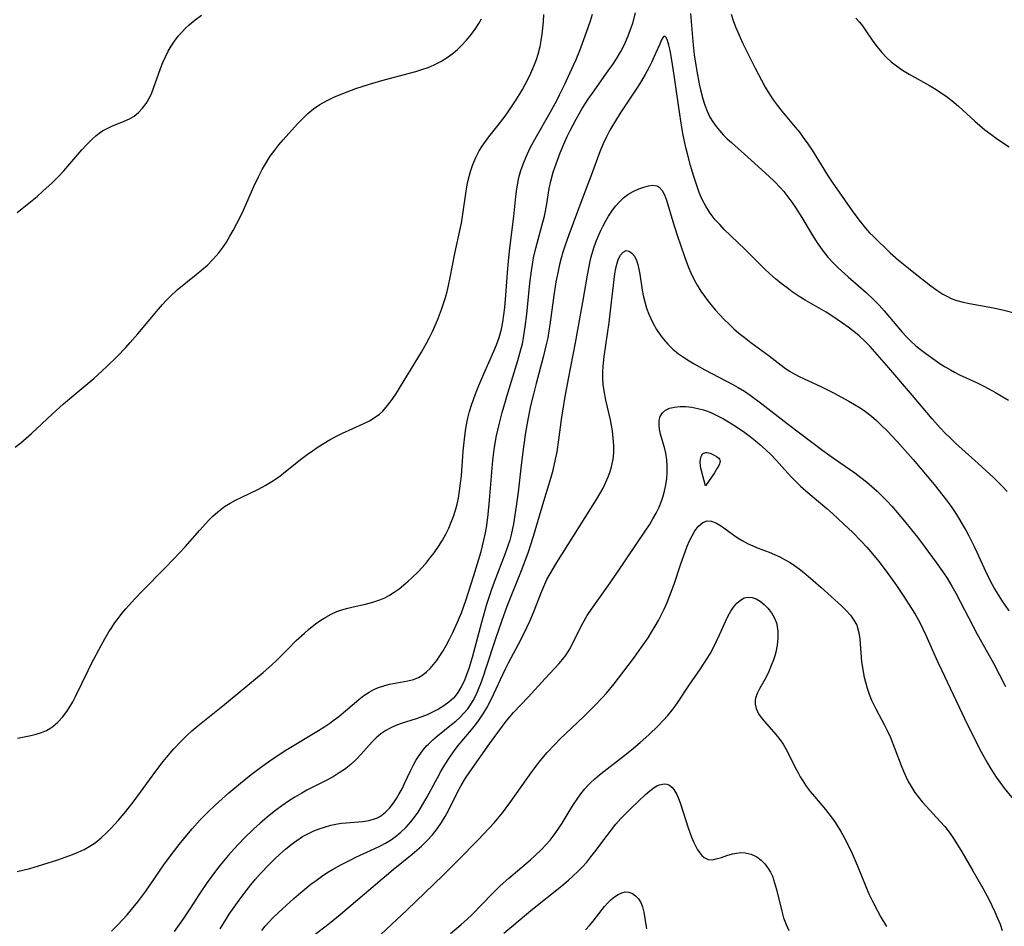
# Model space of a CAD drawing. Header units: inches. Extents: x 1073367 to 1082519, y 1569854 to 1574957.
# Tile 561 of 565: x 1081169 to 1081412, y 1573608 to 1573832. Entities that reach past the tile are written whole.
import ezdxf

# ---------------------------------------------------------------- set-up
doc = ezdxf.new("R2010")
doc.units = ezdxf.units.IN
doc.header["$MEASUREMENT"] = 0
doc.layers.add('CGG_CurvaNivelLidar_v1', color=7, linetype='Continuous', lineweight=30, true_color=0x008008)

msp = doc.modelspace()

# ---------------------------------------------------------------- linework, layer by layer
at = {"layer": 'CGG_CurvaNivelLidar_v1'}
for points in [[(1081167.9985, 1573726.6623, 78), (1081169.3831, 1573727.7201, 78), (1081170.7249, 1573728.842, 78), (1081172.0375, 1573730.0091, 78), (1081177.1753, 1573734.8, 78), (1081179.9614, 1573737.3019, 78), (1081182.489, 1573739.4697, 78), (1081187.425, 1573743.6071, 78), (1081189.522, 1573745.4685, 78), (1081190.7289, 1573746.5986, 78), (1081193.0859, 1573748.9192, 78), (1081195.3312, 1573751.2705, 78), (1081196.4264, 1573752.4712, 78), (1081198.3322, 1573754.6617, 78), (1081203.3764, 1573760.7486, 78), (1081204.3679, 1573761.8787, 78), (1081205.3883, 1573762.9788, 78), (1081206.2874, 1573763.8859, 78), (1081208.0436, 1573765.5031, 78), (1081210.1644, 1573767.2608, 78), (1081212.7353, 1573769.3022, 78), (1081214.1231, 1573770.4464, 78), (1081215.4678, 1573771.6289, 78), (1081216.7486, 1573772.8672, 78), (1081217.6704, 1573773.8665, 78), (1081218.3087, 1573774.6365, 78), (1081219.2787, 1573775.9446, 78), (1081220.1824, 1573777.3094, 78), (1081221.0357, 1573778.7174, 78), (1081221.8508, 1573780.1578, 78), (1081222.7705, 1573781.8799, 78), (1081223.651, 1573783.6305, 78), (1081224.3997, 1573785.2077, 78), (1081226.9669, 1573790.9862, 78), (1081228.0812, 1573793.3966, 78), (1081229.0227, 1573795.2492, 78), (1081229.966, 1573796.8941, 78), (1081230.9884, 1573798.4836, 78), (1081232.0897, 1573800.0116, 78), (1081233.1106, 1573801.2863, 78), (1081234.1727, 1573802.5225, 78), (1081237.7656, 1573806.5187, 78), (1081238.9352, 1573807.7653, 78), (1081240.2639, 1573809.0251, 78), (1081241.6852, 1573810.1816, 78), (1081243.2607, 1573811.2526, 78), (1081244.924, 1573812.2061, 78), (1081246.6579, 1573813.0545, 78), (1081248.8887, 1573813.9861, 78), (1081252.1635, 1573815.2057, 78), (1081255.5082, 1573816.3105, 78), (1081258.5693, 1573817.1936, 78), (1081265.3472, 1573818.9867, 78), (1081266.91, 1573819.4264, 78), (1081268.4513, 1573819.9022, 78), (1081269.99, 1573820.4435, 78), (1081271.4841, 1573821.0676, 78), (1081273.1247, 1573821.912, 78), (1081274.6882, 1573822.8866, 78), (1081276.1698, 1573823.9814, 78), (1081277.2262, 1573824.8822, 78), (1081278.2118, 1573825.8211, 78), (1081279.4732, 1573827.1836, 78), (1081280.6497, 1573828.6285, 78), (1081281.7449, 1573830.1421, 78), (1081282.4904, 1573831.2849, 78), (1081283.1873, 1573832.4593, 78)], [(1081168.4717, 1573784.6124, 78.5), (1081170.9911, 1573786.5623, 78.5), (1081173.4478, 1573788.5888, 78.5), (1081174.8887, 1573789.8408, 78.5), (1081177.1379, 1573791.9124, 78.5), (1081178.6324, 1573793.397, 78.5), (1081180.0351, 1573794.8985, 78.5), (1081184.5076, 1573800.0523, 78.5), (1081185.7374, 1573801.4125, 78.5), (1081186.9931, 1573802.6897, 78.5), (1081187.9601, 1573803.5646, 78.5), (1081188.7599, 1573804.1947, 78.5), (1081189.5948, 1573804.7553, 78.5), (1081190.72, 1573805.3664, 78.5), (1081191.8884, 1573805.8926, 78.5), (1081194.9565, 1573807.1446, 78.5), (1081196.2195, 1573807.7351, 78.5), (1081197.4047, 1573808.4367, 78.5), (1081198.4945, 1573809.3107, 78.5), (1081199.4699, 1573810.3387, 78.5), (1081200.3288, 1573811.4994, 78.5), (1081201.025, 1573812.6885, 78.5), (1081201.6374, 1573813.9572, 78.5), (1081202.2069, 1573815.3342, 78.5), (1081203.9322, 1573820.1533, 78.5), (1081204.4953, 1573821.6339, 78.5), (1081205.1159, 1573823.0895, 78.5), (1081205.7765, 1573824.4304, 78.5), (1081206.5158, 1573825.7258, 78.5), (1081207.3393, 1573826.9685, 78.5), (1081208.2441, 1573828.1528, 78.5), (1081209.2292, 1573829.2732, 78.5), (1081210.0913, 1573830.1358, 78.5), (1081210.9988, 1573830.9586, 78.5), (1081212.489, 1573832.1816, 78.5), (1081214.0449, 1573833.3458, 78.5)], [(1081168.533, 1573621.7545, 77), (1081171.6376, 1573622.5614, 77), (1081174.8283, 1573623.495, 77), (1081178.5808, 1573624.7114, 77), (1081182.1365, 1573625.9758, 77), (1081183.6127, 1573626.5743, 77), (1081185.0457, 1573627.2403, 77), (1081186.4549, 1573628.0185, 77), (1081187.791, 1573628.9064, 77), (1081189.2715, 1573630.1065, 77), (1081190.6707, 1573631.4273, 77), (1081191.6589, 1573632.4412, 77), (1081193.539, 1573634.5122, 77), (1081195.3205, 1573636.6196, 77), (1081197.3876, 1573639.2286, 77), (1081199.6589, 1573642.2723, 77), (1081202.7845, 1573646.617, 77), (1081204.5548, 1573648.9685, 77), (1081206.1752, 1573650.9553, 77), (1081207.1635, 1573652.0936, 77), (1081208.886, 1573653.9399, 77), (1081210.2487, 1573655.2692, 77), (1081211.6591, 1573656.5498, 77), (1081213.1072, 1573657.7898, 77), (1081219.2946, 1573662.7241, 77), (1081229.272, 1573670.947, 77), (1081231.3637, 1573672.8325, 77), (1081232.4364, 1573673.8638, 77), (1081235.3183, 1573676.7573, 77), (1081237.4311, 1573678.8263, 77), (1081239.4468, 1573680.7068, 77), (1081240.4075, 1573681.551, 77), (1081242.2035, 1573682.9857, 77), (1081243.4498, 1573683.8631, 77), (1081244.7358, 1573684.665, 77), (1081246.0641, 1573685.3789, 77), (1081247.4525, 1573685.9984, 77), (1081248.8806, 1573686.5143, 77), (1081250.1625, 1573686.8863, 77), (1081251.4605, 1573687.2026, 77), (1081254.4942, 1573687.855, 77), (1081256.3007, 1573688.307, 77), (1081258.0561, 1573688.8916, 77), (1081259.2839, 1573689.4334, 77), (1081260.4709, 1573690.0698, 77), (1081261.6176, 1573690.79, 77), (1081262.7896, 1573691.6341, 77), (1081263.9248, 1573692.5448, 77), (1081265.0313, 1573693.5064, 77), (1081265.9354, 1573694.3374, 77), (1081267.564, 1573695.927, 77), (1081268.2866, 1573696.6824, 77), (1081269.3869, 1573697.9254, 77), (1081270.4373, 1573699.2171, 77), (1081271.4433, 1573700.5473, 77), (1081272.5118, 1573702.0692, 77), (1081273.5091, 1573703.6364, 77), (1081274.3349, 1573705.1037, 77), (1081275.0785, 1573706.6136, 77), (1081275.6939, 1573708.0585, 77), (1081276.2386, 1573709.5331, 77), (1081276.7166, 1573711.0321, 77), (1081277.1279, 1573712.5523, 77), (1081277.4549, 1573714.0281, 77), (1081277.764, 1573715.8561, 77), (1081277.9974, 1573717.7022, 77), (1081278.1798, 1573719.5602, 77), (1081278.649, 1573725.6552, 77), (1081279.0096, 1573729.3842, 77), (1081279.2656, 1573731.2298, 77), (1081279.6043, 1573733.0556, 77), (1081279.7683, 1573733.7755, 77), (1081280.206, 1573735.4141, 77), (1081280.7128, 1573737.0358, 77), (1081281.272, 1573738.6439, 77), (1081281.8701, 1573740.241, 77), (1081282.4993, 1573741.8349, 77), (1081283.6998, 1573744.7128, 77), (1081286.2261, 1573750.338, 77), (1081286.8719, 1573751.8779, 77), (1081287.5327, 1573753.7351, 77), (1081288.0624, 1573755.7388, 77), (1081288.4067, 1573757.5025, 77), (1081288.6749, 1573759.2905, 77), (1081288.8877, 1573761.0963, 77), (1081289.1682, 1573764.1899, 77), (1081289.6625, 1573770.8031, 77), (1081289.911, 1573773.4552, 77), (1081290.2665, 1573776.486, 77), (1081291.1758, 1573783.584, 77), (1081291.6607, 1573788.5829, 77), (1081291.8762, 1573790.4201, 77), (1081292.1001, 1573791.8583, 77), (1081292.3943, 1573793.2791, 77), (1081292.8561, 1573794.9387, 77), (1081293.4252, 1573796.5711, 77), (1081294.0826, 1573798.1789, 77), (1081295.1953, 1573800.5392, 77), (1081296.7199, 1573803.3948, 77), (1081300.1153, 1573809.2644, 77), (1081301.7361, 1573812.2457, 77), (1081302.445, 1573813.6303, 77), (1081303.7519, 1573816.3365, 77), (1081305.9692, 1573821.1493, 77), (1081306.4983, 1573822.3698, 77), (1081307.4062, 1573824.6072, 77), (1081309.0997, 1573829.192, 77), (1081310.0299, 1573831.932, 77), (1081310.5549, 1573833.6244, 77)], [(1081168.6264, 1573654.6961, 77.5), (1081171.86, 1573655.4008, 77.5), (1081173.2117, 1573655.7517, 77.5), (1081174.5133, 1573656.1643, 77.5), (1081175.7493, 1573656.6679, 77.5), (1081176.5597, 1573657.088, 77.5), (1081177.3225, 1573657.5761, 77.5), (1081178.5902, 1573658.6585, 77.5), (1081179.722, 1573659.9332, 77.5), (1081180.7599, 1573661.3448, 77.5), (1081181.5129, 1573662.498, 77.5), (1081182.2244, 1573663.7013, 77.5), (1081182.9301, 1573665.0275, 77.5), (1081186.0122, 1573671.4668, 77.5), (1081186.8506, 1573673.1447, 77.5), (1081189.2504, 1573677.6327, 77.5), (1081190.1807, 1573679.3118, 77.5), (1081191.1536, 1573680.9637, 77.5), (1081191.847, 1573682.0552, 77.5), (1081192.5741, 1573683.1241, 77.5), (1081193.4612, 1573684.334, 77.5), (1081194.3889, 1573685.515, 77.5), (1081195.3506, 1573686.6713, 77.5), (1081197.4677, 1573689.0443, 77.5), (1081199.353, 1573691.0251, 77.5), (1081205.1246, 1573696.8764, 77.5), (1081207.2036, 1573699.035, 77.5), (1081209.9603, 1573702.0286, 77.5), (1081213.5767, 1573706.1515, 77.5), (1081215.7249, 1573708.4941, 77.5), (1081216.8543, 1573709.6115, 77.5), (1081218.029, 1573710.6629, 77.5), (1081219.2639, 1573711.6277, 77.5), (1081219.74, 1573711.959, 77.5), (1081221.0728, 1573712.7881, 77.5), (1081222.4102, 1573713.5143, 77.5), (1081223.7805, 1573714.1907, 77.5), (1081228.0953, 1573716.2149, 77.5), (1081229.7762, 1573717.1219, 77.5), (1081231.412, 1573718.1223, 77.5), (1081232.9987, 1573719.2097, 77.5), (1081234.2897, 1573720.1837, 77.5), (1081238.4511, 1573723.5541, 77.5), (1081240.1507, 1573724.8467, 77.5), (1081241.3907, 1573725.726, 77.5), (1081242.8186, 1573726.6815, 77.5), (1081244.2722, 1573727.5962, 77.5), (1081245.7822, 1573728.4858, 77.5), (1081247.3143, 1573729.3247, 77.5), (1081248.8671, 1573730.1058, 77.5), (1081253.9407, 1573732.36, 77.5), (1081255.4795, 1573733.1244, 77.5), (1081256.9273, 1573733.9964, 77.5), (1081258.0045, 1573734.8186, 77.5), (1081258.7536, 1573735.5145, 77.5), (1081259.9778, 1573736.883, 77.5), (1081261.1027, 1573738.379, 77.5), (1081262.1637, 1573739.9627, 77.5), (1081263.189, 1573741.6023, 77.5), (1081268.3588, 1573750.12, 77.5), (1081269.6002, 1573752.3383, 77.5), (1081270.252, 1573753.5867, 77.5), (1081271.0547, 1573755.2371, 77.5), (1081272.2813, 1573758.0333, 77.5), (1081273.2876, 1573760.6276, 77.5), (1081273.8006, 1573762.1044, 77.5), (1081274.2662, 1573763.5951, 77.5), (1081274.6739, 1573765.089, 77.5), (1081275.0295, 1573766.5959, 77.5), (1081275.4166, 1573768.5207, 77.5), (1081276.5422, 1573774.5021, 77.5), (1081277.9665, 1573780.8577, 77.5), (1081278.194, 1573782.0017, 77.5), (1081278.5703, 1573784.2028, 77.5), (1081279.276, 1573789.2741, 77.5), (1081279.5427, 1573790.9468, 77.5), (1081279.8676, 1573792.599, 77.5), (1081280.4259, 1573794.7115, 77.5), (1081281.0276, 1573796.4724, 77.5), (1081281.7448, 1573798.1828, 77.5), (1081282.5924, 1573799.8278, 77.5), (1081283.3193, 1573801.0058, 77.5), (1081284.1129, 1573802.1468, 77.5), (1081284.9559, 1573803.2598, 77.5), (1081287.3032, 1573806.1702, 77.5), (1081288.9605, 1573808.3659, 77.5), (1081289.9348, 1573809.758, 77.5), (1081291.7454, 1573812.4684, 77.5), (1081292.5734, 1573813.7876, 77.5), (1081293.2692, 1573814.9819, 77.5), (1081294.5602, 1573817.4268, 77.5), (1081295.3425, 1573819.0618, 77.5), (1081296.0635, 1573820.7204, 77.5), (1081296.7045, 1573822.4065, 77.5), (1081297.1218, 1573823.7032, 77.5), (1081297.6108, 1573825.6401, 77.5), (1081297.8955, 1573827.1289, 77.5), (1081298.1215, 1573828.6331, 77.5), (1081298.2988, 1573830.1494, 77.5), (1081298.4387, 1573831.7228, 77.5), (1081298.5515, 1573833.4782, 77.5)], [(1081191.8311, 1573607.0272, 76.5), (1081193.3841, 1573608.6063, 76.5), (1081195.6542, 1573611.0936, 76.5), (1081196.7492, 1573612.3753, 76.5), (1081198.2672, 1573614.262, 76.5), (1081200.2824, 1573616.9769, 76.5), (1081204.7559, 1573623.4088, 76.5), (1081206.3816, 1573625.674, 76.5), (1081208.5409, 1573628.4972, 76.5), (1081210.777, 1573631.248, 76.5), (1081211.7163, 1573632.3442, 76.5), (1081213.6124, 1573634.4521, 76.5), (1081215.5483, 1573636.4511, 76.5), (1081217.4899, 1573638.2919, 76.5), (1081220.7911, 1573641.2148, 76.5), (1081223.6445, 1573643.6051, 76.5), (1081226.2662, 1573645.7204, 76.5), (1081228.5669, 1573647.4671, 76.5), (1081230.8716, 1573649.1171, 76.5), (1081233.4386, 1573650.8349, 76.5), (1081234.8492, 1573651.7318, 76.5), (1081242.9008, 1573656.6178, 76.5), (1081244.5101, 1573657.6464, 76.5), (1081245.6754, 1573658.4357, 76.5), (1081246.8127, 1573659.2538, 76.5), (1081247.9165, 1573660.1048, 76.5), (1081252.8807, 1573664.318, 76.5), (1081254.1086, 1573665.2533, 76.5), (1081255.3806, 1573666.0931, 76.5), (1081256.5516, 1573666.7299, 76.5), (1081257.7636, 1573667.2649, 76.5), (1081259.0083, 1573667.6958, 76.5), (1081260.4344, 1573668.0596, 76.5), (1081264.975, 1573668.8968, 76.5), (1081266.3334, 1573669.2494, 76.5), (1081267.6126, 1573669.7535, 76.5), (1081268.642, 1573670.3584, 76.5), (1081269.6014, 1573671.1045, 76.5), (1081270.5, 1573671.9673, 76.5), (1081271.3225, 1573672.9005, 76.5), (1081272.0979, 1573673.9099, 76.5), (1081272.9039, 1573675.0968, 76.5), (1081273.6682, 1573676.3435, 76.5), (1081274.4007, 1573677.6356, 76.5), (1081275.2399, 1573679.2166, 76.5), (1081276.0461, 1573680.8343, 76.5), (1081277.2117, 1573683.3656, 76.5), (1081278.189, 1573685.713, 76.5), (1081279.2791, 1573688.7446, 76.5), (1081281.2504, 1573694.9205, 76.5), (1081283.032, 1573700.8268, 76.5), (1081283.7705, 1573703.6156, 76.5), (1081284.1544, 1573705.4447, 76.5), (1081284.4676, 1573707.29, 76.5), (1081284.8243, 1573709.975, 76.5), (1081285.17, 1573713.4975, 76.5), (1081285.6685, 1573720.4786, 76.5), (1081285.9407, 1573723.4495, 76.5), (1081286.2777, 1573726.0518, 76.5), (1081286.8175, 1573729.1347, 76.5), (1081287.4846, 1573732.1926, 76.5), (1081288.2619, 1573735.1842, 76.5), (1081289.6501, 1573739.9377, 76.5), (1081292.1509, 1573748.0604, 76.5), (1081292.8903, 1573750.7145, 76.5), (1081293.2427, 1573752.1697, 76.5), (1081293.5487, 1573753.634, 76.5), (1081293.9748, 1573756.314, 76.5), (1081294.3315, 1573759.4774, 76.5), (1081295.0669, 1573767.1091, 76.5), (1081295.462, 1573770.1699, 76.5), (1081295.715, 1573771.7818, 76.5), (1081296.0096, 1573773.3837, 76.5), (1081296.5455, 1573775.7615, 76.5), (1081298.0778, 1573781.3337, 76.5), (1081298.6757, 1573783.7043, 76.5), (1081298.9325, 1573784.9202, 76.5), (1081299.2664, 1573786.7797, 76.5), (1081299.8846, 1573790.5024, 76.5), (1081300.2601, 1573792.3479, 76.5), (1081300.8437, 1573794.5262, 76.5), (1081301.223, 1573795.7005, 76.5), (1081301.8825, 1573797.5218, 76.5), (1081302.5923, 1573799.3313, 76.5), (1081303.711, 1573802.0352, 76.5), (1081304.3084, 1573803.3744, 76.5), (1081305.0179, 1573804.8518, 76.5), (1081306.4931, 1573807.6488, 76.5), (1081308.0284, 1573810.279, 76.5), (1081309.5108, 1573812.5845, 76.5), (1081310.941, 1573814.6598, 76.5), (1081314.6206, 1573819.8103, 76.5), (1081315.5512, 1573821.1627, 76.5), (1081316.4467, 1573822.535, 76.5), (1081317.5318, 1573824.364, 76.5), (1081317.9428, 1573825.1297, 76.5), (1081318.6862, 1573826.6497, 76.5), (1081319.3605, 1573828.2058, 76.5), (1081319.9695, 1573829.7938, 76.5), (1081320.5129, 1573831.4111, 76.5), (1081321.2041, 1573833.8965, 76.5)], [(1081334.7884, 1573833.7345, 76.5), (1081335.3721, 1573826.8209, 76.5), (1081335.7014, 1573823.5692, 76.5), (1081336.0389, 1573821.0307, 76.5), (1081336.2831, 1573819.4773, 76.5), (1081336.857, 1573816.4072, 76.5), (1081337.1933, 1573814.8964, 76.5), (1081337.7772, 1573812.6777, 76.5), (1081338.2771, 1573811.1257, 76.5), (1081338.8654, 1573809.6218, 76.5), (1081339.5655, 1573808.18, 76.5), (1081340.2702, 1573807.0055, 76.5), (1081341.0657, 1573805.8857, 76.5), (1081341.9286, 1573804.8319, 76.5), (1081342.8557, 1573803.821, 76.5), (1081343.8409, 1573802.8379, 76.5), (1081344.8636, 1573801.8794, 76.5), (1081349.698, 1573797.5691, 76.5), (1081353.2551, 1573794.33, 76.5), (1081355.2929, 1573792.3866, 76.5), (1081357.0404, 1573790.5796, 76.5), (1081357.7773, 1573789.7475, 76.5), (1081358.8065, 1573788.4785, 76.5), (1081359.779, 1573787.1633, 76.5), (1081360.7046, 1573785.8115, 76.5), (1081362.2653, 1573783.3331, 76.5), (1081364.5425, 1573779.4851, 76.5), (1081366.0328, 1573777.1125, 76.5), (1081366.8189, 1573775.9598, 76.5), (1081367.4986, 1573775.0279, 76.5), (1081368.6732, 1573773.5744, 76.5), (1081370.1539, 1573771.9884, 76.5), (1081371.2441, 1573770.9295, 76.5), (1081373.7183, 1573768.7065, 76.5), (1081378.1352, 1573764.8582, 76.5), (1081380.0323, 1573763.0453, 76.5), (1081381.3312, 1573761.6952, 76.5), (1081382.5894, 1573760.3081, 76.5), (1081387.0332, 1573755.0457, 76.5), (1081388.018, 1573753.9664, 76.5), (1081389.0788, 1573752.9019, 76.5), (1081390.4321, 1573751.6857, 76.5), (1081391.8446, 1573750.5353, 76.5), (1081392.8938, 1573749.7344, 76.5), (1081395.1676, 1573748.0891, 76.5), (1081396.3932, 1573747.2512, 76.5), (1081397.641, 1573746.4501, 76.5), (1081398.9184, 1573745.6991, 76.5), (1081399.9621, 1573745.1424, 76.5), (1081401.211, 1573744.5224, 76.5), (1081405.3777, 1573742.5652, 76.5), (1081406.9967, 1573741.7682, 76.5), (1081408.4481, 1573741.0101, 76.5), (1081410.074, 1573740.1246, 76.5), (1081413.2882, 1573738.2781, 76.5)], [(1081344.7672, 1573833.6113, 77), (1081345.289, 1573832.0435, 77), (1081345.8648, 1573830.4952, 77), (1081346.4407, 1573829.111, 77), (1081347.7025, 1573826.3844, 77), (1081350.7171, 1573820.2797, 77), (1081352.2685, 1573817.2754, 77), (1081353.2255, 1573815.5454, 77), (1081354.2442, 1573813.8558, 77), (1081355.181, 1573812.4541, 77), (1081356.1752, 1573811.0914, 77), (1081357.3303, 1573809.6254, 77), (1081360.6234, 1573805.6842, 77), (1081361.6302, 1573804.4327, 77), (1081362.6078, 1573803.1575, 77), (1081363.7408, 1573801.5859, 77), (1081364.8235, 1573799.9785, 77), (1081368.6213, 1573793.836, 77), (1081369.77, 1573792.0761, 77), (1081374.6678, 1573784.9906, 77), (1081376.3053, 1573782.7639, 77), (1081377.9427, 1573780.7479, 77), (1081378.9612, 1573779.6139, 77), (1081379.9074, 1573778.6411, 77), (1081384.0871, 1573774.6631, 77), (1081386.1534, 1573772.8281, 77), (1081388.5559, 1573770.8258, 77), (1081389.9165, 1573769.7466, 77), (1081394.1084, 1573766.5013, 77), (1081395.5791, 1573765.4096, 77), (1081397.0912, 1573764.4143, 77), (1081398.1753, 1573763.8137, 77), (1081399.1075, 1573763.3804, 77), (1081400.5525, 1573762.8522, 77), (1081402.0701, 1573762.4346, 77), (1081403.6274, 1573762.0984, 77), (1081409.5652, 1573761.036, 77), (1081412.1395, 1573760.4758, 77), (1081414.9804, 1573759.7297, 77)], [(1081375.6031, 1573832.6139, 77.5), (1081376.4607, 1573831.6413, 77.5), (1081377.1915, 1573830.713, 77.5), (1081377.8829, 1573829.7545, 77.5), (1081379.8075, 1573826.8889, 77.5), (1081380.8164, 1573825.4885, 77.5), (1081381.9755, 1573824.0959, 77.5), (1081383.109, 1573822.9204, 77.5), (1081384.3222, 1573821.8189, 77.5), (1081385.6105, 1573820.7969, 77.5), (1081387.1288, 1573819.7557, 77.5), (1081388.7135, 1573818.797, 77.5), (1081393.7683, 1573815.9883, 77.5), (1081395.3981, 1573814.9978, 77.5), (1081396.9885, 1573813.9468, 77.5), (1081397.8833, 1573813.3058, 77.5), (1081399.7406, 1573811.8349, 77.5), (1081401.0095, 1573810.7473, 77.5), (1081404.9897, 1573807.1742, 77.5), (1081407.4642, 1573805.0477, 77.5), (1081408.8947, 1573803.9199, 77.5), (1081410.538, 1573802.7374, 77.5), (1081413.4424, 1573800.8427, 77.5)], [(1081412.9436, 1573715.6545, 76), (1081411.8467, 1573716.8548, 76), (1081409.6663, 1573719.0322, 76), (1081405.818, 1573722.607, 76), (1081400.2076, 1573727.6251, 76), (1081398.9221, 1573728.8167, 76), (1081397.6438, 1573730.0812, 76), (1081396.4076, 1573731.3882, 76), (1081394.4348, 1573733.6344, 76), (1081389.5776, 1573739.398, 76), (1081383.7031, 1573746.1942, 76), (1081380.3016, 1573750.1862, 76), (1081379.1358, 1573751.4842, 76), (1081377.8211, 1573752.8311, 76), (1081376.43, 1573754.1003, 76), (1081375.0983, 1573755.2031, 76), (1081373.7248, 1573756.2598, 76), (1081372.3188, 1573757.2785, 76), (1081369.6285, 1573759.0862, 76), (1081368.2501, 1573759.9394, 76), (1081363.0672, 1573762.9522, 76), (1081361.5657, 1573763.8824, 76), (1081359.8588, 1573765.0293, 76), (1081358.5937, 1573765.9611, 76), (1081357.1599, 1573767.0825, 76), (1081355.7555, 1573768.2458, 76), (1081354.3847, 1573769.4523, 76), (1081353.0388, 1573770.7134, 76), (1081348.1562, 1573775.5366, 76), (1081343.1072, 1573780.4391, 76), (1081341.9589, 1573781.616, 76), (1081340.8655, 1573782.8265, 76), (1081339.8523, 1573784.0899, 76), (1081339.4563, 1573784.644, 76), (1081338.5019, 1573786.1891, 76), (1081337.6706, 1573787.8176, 76), (1081336.9369, 1573789.5104, 76), (1081336.2833, 1573791.2532, 76), (1081335.5415, 1573793.5297, 76), (1081334.7574, 1573796.2078, 76), (1081333.9878, 1573799.1076, 76), (1081333.6169, 1573800.6399, 76), (1081332.9541, 1573803.7354, 76), (1081332.6134, 1573805.6199, 76), (1081332.1049, 1573808.931, 76), (1081331.4131, 1573813.9368, 76), (1081330.7383, 1573818.5252, 76), (1081330.1427, 1573822.2343, 76), (1081329.7169, 1573824.5886, 76), (1081329.4214, 1573825.9575, 76), (1081329.1116, 1573827.074, 76), (1081328.7821, 1573827.8452, 76), (1081328.4259, 1573828.1501, 76), (1081328.0458, 1573827.9071, 76), (1081327.626, 1573827.2258, 76), (1081327.1578, 1573826.2246, 76), (1081326.1298, 1573823.8553, 76), (1081325.1191, 1573821.6771, 76), (1081324.558, 1573820.5425, 76), (1081323.5928, 1573818.7203, 76), (1081322.6602, 1573817.128, 76), (1081321.6673, 1573815.5453, 76), (1081317.7466, 1573809.6029, 76), (1081316.7744, 1573808.0763, 76), (1081314.8702, 1573804.9158, 76), (1081313.9802, 1573803.263, 76), (1081313.1921, 1573801.5842, 76), (1081312.4845, 1573799.87, 76), (1081310.2611, 1573793.7471, 76), (1081307.9474, 1573787.6886, 76), (1081304.7498, 1573779.0819, 76), (1081303.7565, 1573776.3011, 76), (1081303.27, 1573774.8281, 76), (1081302.8257, 1573773.3435, 76), (1081302.4101, 1573771.7453, 76), (1081302.0452, 1573770.133, 76), (1081301.5309, 1573767.4831, 76), (1081300.8986, 1573763.4984, 76), (1081300.0295, 1573756.8878, 76), (1081299.7999, 1573755.3567, 76), (1081299.4934, 1573753.6149, 76), (1081299.2366, 1573752.3596, 76), (1081298.3818, 1573748.8308, 76), (1081296.6422, 1573742.3398, 76), (1081295.9784, 1573739.7547, 76), (1081295.2791, 1573736.835, 76), (1081294.559, 1573733.4299, 76), (1081294.0164, 1573730.2467, 76), (1081293.513, 1573726.7093, 76), (1081292.9396, 1573722.1507, 76), (1081292.1704, 1573715.4683, 76), (1081291.7141, 1573712.0278, 76), (1081291.0224, 1573707.6887, 76), (1081290.4516, 1573704.9669, 76), (1081290.1166, 1573703.6764, 76), (1081289.612, 1573702.0157, 76), (1081289.032, 1573700.3541, 76), (1081286.3037, 1573693.3123, 76), (1081285.6498, 1573691.4685, 76), (1081284.4231, 1573687.7215, 76), (1081283.1378, 1573683.3336, 76), (1081280.8251, 1573674.6633, 76), (1081280.0172, 1573671.9729, 76), (1081279.4722, 1573670.3842, 76), (1081278.864, 1573668.8496, 76), (1081278.1661, 1573667.3893, 76), (1081277.3457, 1573666.029, 76), (1081276.6754, 1573665.1474, 76), (1081276.213, 1573664.6309, 76), (1081275.0881, 1573663.5976, 76), (1081273.8414, 1573662.6843, 76), (1081272.5026, 1573661.8686, 76), (1081271.0958, 1573661.1343, 76), (1081269.7619, 1573660.5247, 76), (1081268.3949, 1573659.978, 76), (1081267.006, 1573659.4953, 76), (1081263.3239, 1573658.3267, 76), (1081262.0253, 1573657.8502, 76), (1081260.7698, 1573657.3003, 76), (1081259.5732, 1573656.6561, 76), (1081258.3091, 1573655.7963, 76), (1081257.1328, 1573654.8151, 76), (1081256.2399, 1573653.9506, 76), (1081255.3918, 1573653.0386, 76), (1081253.3647, 1573650.6673, 76), (1081252.3021, 1573649.5165, 76), (1081250.9769, 1573648.2966, 76), (1081249.5396, 1573647.1712, 76), (1081248.0112, 1573646.1309, 76), (1081246.7562, 1573645.3676, 76), (1081245.2703, 1573644.5353, 76), (1081240.0484, 1573641.8527, 76), (1081238.7727, 1573641.167, 76), (1081237.0993, 1573640.1932, 76), (1081235.4625, 1573639.1535, 76), (1081233.8651, 1573638.0503, 76), (1081232.2839, 1573636.8649, 76), (1081230.739, 1573635.6278, 76), (1081228.509, 1573633.7282, 76), (1081226.9761, 1573632.3502, 76), (1081224.4909, 1573629.9739, 76), (1081223.2904, 1573628.7438, 76), (1081221.9825, 1573627.3232, 76), (1081220.7129, 1573625.8673, 76), (1081218.6696, 1573623.3776, 76), (1081217.5162, 1573621.8899, 76), (1081215.4502, 1573619.0728, 76), (1081213.5625, 1573616.3026, 76), (1081211.1244, 1573612.5675, 76), (1081209.3277, 1573609.8858, 76), (1081207.2584, 1573606.9689, 76)], [(1081218.6, 1573607.6506, 75.5), (1081220.0819, 1573610.0455, 75.5), (1081220.8524, 1573611.2256, 75.5), (1081221.6448, 1573612.3963, 75.5), (1081223.2997, 1573614.726, 75.5), (1081225.0395, 1573617.0304, 75.5), (1081226.1958, 1573618.481, 75.5), (1081227.3833, 1573619.9048, 75.5), (1081228.6046, 1573621.2974, 75.5), (1081230.6953, 1573623.5119, 75.5), (1081232.0129, 1573624.8083, 75.5), (1081233.3623, 1573626.0633, 75.5), (1081234.742, 1573627.2724, 75.5), (1081236.1147, 1573628.3947, 75.5), (1081237.5267, 1573629.4466, 75.5), (1081238.9903, 1573630.4042, 75.5), (1081240.4591, 1573631.2146, 75.5), (1081241.7392, 1573631.8109, 75.5), (1081243.0488, 1573632.3321, 75.5), (1081244.3813, 1573632.7809, 75.5), (1081245.97, 1573633.2166, 75.5), (1081247.5714, 1573633.5519, 75.5), (1081248.5893, 1573633.7106, 75.5), (1081249.7226, 1573633.8378, 75.5), (1081253.756, 1573634.1491, 75.5), (1081255.4158, 1573634.4051, 75.5), (1081256.9733, 1573634.8607, 75.5), (1081257.4974, 1573635.0898, 75.5), (1081258.2189, 1573635.4911, 75.5), (1081259.4802, 1573636.47, 75.5), (1081260.4448, 1573637.4731, 75.5), (1081261.3321, 1573638.5984, 75.5), (1081262.1542, 1573639.8181, 75.5), (1081262.8651, 1573641.0124, 75.5), (1081263.5329, 1573642.2534, 75.5), (1081264.1614, 1573643.5286, 75.5), (1081265.6028, 1573646.6546, 75.5), (1081266.2609, 1573647.9555, 75.5), (1081266.9725, 1573649.2242, 75.5), (1081267.7432, 1573650.4493, 75.5), (1081268.5816, 1573651.6181, 75.5), (1081269.6046, 1573652.8257, 75.5), (1081270.0415, 1573653.2799, 75.5), (1081271.1429, 1573654.3245, 75.5), (1081272.3022, 1573655.3233, 75.5), (1081275.7699, 1573658.1018, 75.5), (1081276.8113, 1573658.9721, 75.5), (1081277.8119, 1573659.8808, 75.5), (1081278.8181, 1573660.9152, 75.5), (1081279.7421, 1573662.0198, 75.5), (1081280.4471, 1573663.0064, 75.5), (1081281.086, 1573664.0412, 75.5), (1081281.8005, 1573665.3995, 75.5), (1081282.437, 1573666.8109, 75.5), (1081283.0156, 1573668.2623, 75.5), (1081283.7423, 1573670.2902, 75.5), (1081284.2601, 1573671.8461, 75.5), (1081286.667, 1573679.3941, 75.5), (1081288.2266, 1573683.9208, 75.5), (1081289.5304, 1573687.3593, 75.5), (1081293.1798, 1573696.5484, 75.5), (1081294.7415, 1573700.7945, 75.5), (1081295.9937, 1573704.6519, 75.5), (1081298.5237, 1573713.2613, 75.5), (1081300.3287, 1573719.2475, 75.5), (1081300.8094, 1573720.9611, 75.5), (1081301.4595, 1573723.6383, 75.5), (1081301.8067, 1573725.4673, 75.5), (1081302.2564, 1573728.4528, 75.5), (1081302.9207, 1573733.4552, 75.5), (1081303.763, 1573738.6894, 75.5), (1081304.6245, 1573743.4815, 75.5), (1081306.346, 1573752.3785, 75.5), (1081307.5508, 1573758.8182, 75.5), (1081308.204, 1573762.4756, 75.5), (1081309.3, 1573769.1333, 75.5), (1081309.6197, 1573770.846, 75.5), (1081309.985, 1573772.546, 75.5), (1081310.2572, 1573773.6422, 75.5), (1081310.9154, 1573775.8384, 75.5), (1081311.4152, 1573777.2562, 75.5), (1081311.965, 1573778.6522, 75.5), (1081312.5657, 1573780.0214, 75.5), (1081313.1793, 1573781.2801, 75.5), (1081313.8365, 1573782.5053, 75.5), (1081314.5352, 1573783.6913, 75.5), (1081315.3648, 1573784.9595, 75.5), (1081316.252, 1573786.1506, 75.5), (1081317.1931, 1573787.2321, 75.5), (1081318.196, 1573788.1971, 75.5), (1081319.2597, 1573789.0203, 75.5), (1081320.615, 1573789.8035, 75.5), (1081321.9965, 1573790.4155, 75.5), (1081323.2191, 1573790.8645, 75.5), (1081324.3844, 1573791.1838, 75.5), (1081325.4624, 1573791.3165, 75.5), (1081326.4183, 1573791.1918, 75.5), (1081326.7708, 1573791.0437, 75.5), (1081327.05, 1573790.8641, 75.5), (1081327.7636, 1573790.0736, 75.5), (1081328.3418, 1573788.9787, 75.5), (1081328.8339, 1573787.6612, 75.5), (1081330.3871, 1573782.3473, 75.5), (1081331.4326, 1573779.0112, 75.5), (1081333.2359, 1573773.7524, 75.5), (1081334.2681, 1573771.0131, 75.5), (1081334.8415, 1573769.6754, 75.5), (1081335.5981, 1573768.132, 75.5), (1081336.4315, 1573766.632, 75.5), (1081337.3317, 1573765.1739, 75.5), (1081338.1793, 1573763.9244, 75.5), (1081338.7528, 1573763.1443, 75.5), (1081339.773, 1573761.8496, 75.5), (1081340.8409, 1573760.5901, 75.5), (1081341.9498, 1573759.3638, 75.5), (1081343.096, 1573758.171, 75.5), (1081344.2722, 1573757.0184, 75.5), (1081345.4796, 1573755.9, 75.5), (1081346.7158, 1573754.8166, 75.5), (1081347.9804, 1573753.7711, 75.5), (1081349.6501, 1573752.483, 75.5), (1081354.1713, 1573749.1732, 75.5), (1081357.8858, 1573746.3172, 75.5), (1081359.1656, 1573745.4422, 75.5), (1081359.7741, 1573745.0662, 75.5), (1081361.4505, 1573744.1431, 75.5), (1081362.8021, 1573743.4858, 75.5), (1081366.94, 1573741.6056, 75.5), (1081370.1042, 1573740.0235, 75.5), (1081373.8592, 1573738.001, 75.5), (1081375.2627, 1573737.1888, 75.5), (1081376.6348, 1573736.3332, 75.5), (1081377.9618, 1573735.4155, 75.5), (1081379.406, 1573734.2791, 75.5), (1081380.6439, 1573733.2016, 75.5), (1081381.9381, 1573731.9833, 75.5), (1081383.2014, 1573730.7223, 75.5), (1081385.7979, 1573727.9986, 75.5), (1081388.4548, 1573725.0707, 75.5), (1081389.7692, 1573723.5545, 75.5), (1081394.8975, 1573717.4231, 75.5), (1081397.0913, 1573714.7014, 75.5), (1081398.2231, 1573713.207, 75.5), (1081399.2536, 1573711.7543, 75.5), (1081400.241, 1573710.2723, 75.5), (1081401.1871, 1573708.7637, 75.5), (1081402.0904, 1573707.2294, 75.5), (1081402.7793, 1573705.9873, 75.5), (1081403.4445, 1573704.7321, 75.5), (1081404.7849, 1573702.0663, 75.5), (1081405.4569, 1573700.6556, 75.5), (1081407.5828, 1573695.9595, 75.5), (1081408.6513, 1573693.7737, 75.5), (1081409.8429, 1573691.6266, 75.5), (1081411.5836, 1573688.836, 75.5), (1081413.3888, 1573686.171, 75.5)], [(1081228.8872, 1573607.2563, 75), (1081229.7758, 1573608.3138, 75), (1081230.7041, 1573609.3405, 75), (1081231.6658, 1573610.3401, 75), (1081234.0151, 1573612.5989, 75), (1081236.836, 1573615.1494, 75), (1081238.5272, 1573616.6206, 75), (1081241.0182, 1573618.6404, 75), (1081242.3016, 1573619.5996, 75), (1081243.6386, 1573620.534, 75), (1081245.0033, 1573621.4266, 75), (1081246.393, 1573622.2784, 75), (1081248.3911, 1573623.4064, 75), (1081250.7035, 1573624.5907, 75), (1081252.1669, 1573625.2994, 75), (1081256.6645, 1573627.3725, 75), (1081258.1984, 1573628.1218, 75), (1081259.4478, 1573628.8125, 75), (1081260.6564, 1573629.5663, 75), (1081261.8186, 1573630.3849, 75), (1081263.213, 1573631.5154, 75), (1081264.5192, 1573632.7468, 75), (1081265.7289, 1573634.0763, 75), (1081266.6496, 1573635.2488, 75), (1081267.4891, 1573636.447, 75), (1081268.282, 1573637.6864, 75), (1081269.7403, 1573640.2017, 75), (1081272.2607, 1573644.9325, 75), (1081273.1396, 1573646.5233, 75), (1081274.0898, 1573648.1418, 75), (1081275.1331, 1573649.7776, 75), (1081276.238, 1573651.3649, 75), (1081277.4071, 1573652.8968, 75), (1081280.6616, 1573656.7791, 75), (1081281.6389, 1573657.9996, 75), (1081282.5723, 1573659.2524, 75), (1081283.5495, 1573660.7094, 75), (1081284.4543, 1573662.2151, 75), (1081285.2909, 1573663.763, 75), (1081286.2347, 1573665.7091, 75), (1081288.3834, 1573670.4355, 75), (1081289.1354, 1573671.9965, 75), (1081289.8322, 1573673.3554, 75), (1081292.8534, 1573679.0157, 75), (1081294.36, 1573682.0924, 75), (1081295.063, 1573683.654, 75), (1081295.9589, 1573685.7962, 75), (1081298.015, 1573691.0497, 75), (1081298.7593, 1573692.7686, 75), (1081299.3169, 1573693.9286, 75), (1081300.0723, 1573695.3461, 75), (1081301.7238, 1573698.1171, 75), (1081311.5735, 1573713.6644, 75), (1081312.3923, 1573715.0758, 75), (1081313.1566, 1573716.5064, 75), (1081313.8563, 1573717.9564, 75), (1081314.4134, 1573719.2625, 75), (1081314.8993, 1573720.5842, 75), (1081315.3554, 1573722.1304, 75), (1081315.6717, 1573723.6995, 75), (1081315.8223, 1573725.2575, 75), (1081315.8265, 1573727.0434, 75), (1081315.6949, 1573728.8431, 75), (1081315.4624, 1573730.6497, 75), (1081315.2384, 1573731.9959, 75), (1081314.9734, 1573733.3391, 75), (1081313.8346, 1573738.2595, 75), (1081313.4231, 1573740.5601, 75), (1081313.2324, 1573742.0935, 75), (1081313.1275, 1573743.6349, 75), (1081313.1208, 1573745.1386, 75), (1081313.1937, 1573746.6487, 75), (1081313.4281, 1573749.0557, 75), (1081314.6396, 1573757.408, 75), (1081315.2633, 1573762.4308, 75), (1081315.8804, 1573768.0319, 75), (1081316.0683, 1573769.4391, 75), (1081316.2976, 1573770.7692, 75), (1081316.5548, 1573771.8744, 75), (1081316.8748, 1573772.8726, 75), (1081317.1567, 1573773.5217, 75), (1081317.4762, 1573774.0859, 75), (1081318.1195, 1573774.8338, 75), (1081318.8376, 1573775.1895, 75), (1081319.5792, 1573775.0883, 75), (1081320.3019, 1573774.5927, 75), (1081320.9211, 1573773.81, 75), (1081321.4334, 1573772.7829, 75), (1081321.7669, 1573771.7557, 75), (1081322.0264, 1573770.6181, 75), (1081322.2377, 1573769.3975, 75), (1081322.8276, 1573765.3829, 75), (1081323.0763, 1573764.0554, 75), (1081323.4516, 1573762.5004, 75), (1081323.9201, 1573760.9618, 75), (1081324.4838, 1573759.4522, 75), (1081324.9444, 1573758.4035, 75), (1081325.4505, 1573757.3766, 75), (1081326.3798, 1573755.7272, 75), (1081327.4226, 1573754.1561, 75), (1081328.0627, 1573753.3134, 75), (1081329.1216, 1573752.09, 75), (1081330.4045, 1573750.8454, 75), (1081331.7885, 1573749.7054, 75), (1081333.2559, 1573748.6614, 75), (1081334.4182, 1573747.9271, 75), (1081335.6942, 1573747.1796, 75), (1081338.3037, 1573745.7498, 75), (1081345.2444, 1573742.1079, 75), (1081346.5475, 1573741.3719, 75), (1081348.0705, 1573740.4343, 75), (1081349.5298, 1573739.4509, 75), (1081352.3673, 1573737.3576, 75), (1081358.6139, 1573732.4658, 75), (1081367.4681, 1573725.7619, 75), (1081370.2725, 1573723.7535, 75), (1081375.306, 1573720.2626, 75), (1081376.7939, 1573719.1709, 75), (1081378.2474, 1573718.0381, 75), (1081379.5564, 1573716.9391, 75), (1081380.8223, 1573715.7916, 75), (1081382.0356, 1573714.6026, 75), (1081383.2112, 1573713.3733, 75), (1081384.4436, 1573712.0155, 75), (1081387.5923, 1573708.3442, 75), (1081389.3588, 1573706.1889, 75), (1081390.7978, 1573704.3637, 75), (1081392.452, 1573702.185, 75), (1081395.4084, 1573698.1705, 75), (1081397.2379, 1573695.5672, 75), (1081398.11, 1573694.2392, 75), (1081399.2995, 1573692.2727, 75), (1081400.2632, 1573690.5519, 75), (1081405.5728, 1573680.4485, 75), (1081409.5644, 1573673.2552, 75), (1081412.5671, 1573667.4792, 75)], [(1081241.6942, 1573605.9791, 74.5), (1081245.5297, 1573608.9877, 74.5), (1081248.2496, 1573611.2023, 74.5), (1081261.3607, 1573622.2834, 74.5), (1081266.0131, 1573626.0604, 74.5), (1081267.1843, 1573627.0606, 74.5), (1081268.3256, 1573628.0884, 74.5), (1081269.7255, 1573629.4415, 74.5), (1081271.0423, 1573630.8637, 74.5), (1081272.2319, 1573632.3507, 74.5), (1081273.3152, 1573633.9182, 74.5), (1081274.1805, 1573635.3502, 74.5), (1081274.9819, 1573636.8235, 74.5), (1081277.311, 1573641.5254, 74.5), (1081278.1322, 1573643.0669, 74.5), (1081279.1876, 1573644.8332, 74.5), (1081280.2371, 1573646.4027, 74.5), (1081285.1182, 1573653.3296, 74.5), (1081288.3143, 1573657.7306, 74.5), (1081289.2309, 1573658.9035, 74.5), (1081290.1457, 1573659.9819, 74.5), (1081291.0945, 1573661.0366, 74.5), (1081294.6636, 1573664.8443, 74.5), (1081298.8557, 1573669.4856, 74.5), (1081302.3013, 1573673.1834, 74.5), (1081303.1286, 1573674.1554, 74.5), (1081304.0356, 1573675.3562, 74.5), (1081304.8526, 1573676.6151, 74.5), (1081305.7041, 1573678.1787, 74.5), (1081307.2581, 1573681.4223, 74.5), (1081308.1335, 1573683.1272, 74.5), (1081309.2603, 1573685.051, 74.5), (1081310.2765, 1573686.593, 74.5), (1081314.3221, 1573692.2545, 74.5), (1081316.5688, 1573695.4762, 74.5), (1081323.7376, 1573706.1138, 74.5), (1081324.6172, 1573707.4772, 74.5), (1081325.4693, 1573708.885, 74.5), (1081326.2629, 1573710.3151, 74.5), (1081326.9818, 1573711.7713, 74.5), (1081327.6049, 1573713.2589, 74.5), (1081327.9597, 1573714.2845, 74.5), (1081328.3766, 1573715.7912, 74.5), (1081328.6898, 1573717.3191, 74.5), (1081328.9038, 1573718.8583, 74.5), (1081329.0172, 1573720.3989, 74.5), (1081329.0232, 1573721.9307, 74.5), (1081328.9048, 1573723.5167, 74.5), (1081328.6484, 1573725.1114, 74.5), (1081328.3902, 1573726.1881, 74.5), (1081327.3507, 1573729.8351, 74.5), (1081327.0912, 1573731.0737, 74.5), (1081326.981, 1573732.1648, 74.5), (1081327.0277, 1573733.1905, 74.5), (1081327.2954, 1573734.2125, 74.5), (1081327.8042, 1573735.0788, 74.5), (1081328.5732, 1573735.7585, 74.5), (1081329.5522, 1573736.2381, 74.5), (1081330.8086, 1573736.5485, 74.5), (1081332.2059, 1573736.6699, 74.5), (1081333.6157, 1573736.6385, 74.5), (1081335.082, 1573736.4791, 74.5), (1081336.5272, 1573736.2079, 74.5), (1081337.9808, 1573735.8185, 74.5), (1081338.9496, 1573735.4888, 74.5), (1081339.9111, 1573735.1068, 74.5), (1081341.4191, 1573734.4052, 74.5), (1081342.9042, 1573733.6108, 74.5), (1081344.5162, 1573732.6557, 74.5), (1081346.1044, 1573731.6402, 74.5), (1081348.1803, 1573730.2148, 74.5), (1081349.4506, 1573729.273, 74.5), (1081350.6904, 1573728.2967, 74.5), (1081351.8968, 1573727.2872, 74.5), (1081353.3123, 1573726.0167, 74.5), (1081354.6695, 1573724.7016, 74.5), (1081355.9623, 1573723.3436, 74.5), (1081357.9317, 1573721.1365, 74.5), (1081359.7946, 1573719.1286, 74.5), (1081360.8422, 1573718.0565, 74.5), (1081361.9196, 1573717.0119, 74.5), (1081363.231, 1573715.8242, 74.5), (1081368.3898, 1573711.4501, 74.5), (1081369.8203, 1573710.2001, 74.5), (1081372.6291, 1573707.6363, 74.5), (1081374.8076, 1573705.54, 74.5), (1081376.9216, 1573703.3825, 74.5), (1081378.2778, 1573701.9065, 74.5), (1081379.2825, 1573700.7511, 74.5), (1081381.2199, 1573698.3772, 74.5), (1081383.0582, 1573695.9681, 74.5), (1081385.584, 1573692.4479, 74.5), (1081387.425, 1573689.7387, 74.5), (1081389.3541, 1573686.7338, 74.5), (1081390.1961, 1573685.335, 74.5), (1081391.3427, 1573683.2736, 74.5), (1081392.122, 1573681.7248, 74.5), (1081392.8594, 1573680.1535, 74.5), (1081395.7417, 1573673.6353, 74.5), (1081396.691, 1573671.5769, 74.5), (1081403.1316, 1573658.0386, 74.5), (1081406.4962, 1573651.395, 74.5), (1081408.0516, 1573648.55, 74.5), (1081408.8781, 1573647.1594, 74.5), (1081410.2406, 1573645.068, 74.5), (1081411.124, 1573643.843, 74.5), (1081412.2347, 1573642.4057, 74.5), (1081415.5992, 1573638.2258, 74.5)], [(1081256.9644, 1573605.0324, 74), (1081260.9299, 1573608.7064, 74), (1081264.6949, 1573612.2717, 74), (1081273.6721, 1573620.8796, 74), (1081277.4134, 1573624.5842, 74), (1081282.3581, 1573629.649, 74), (1081284.9794, 1573632.3912, 74), (1081286.2498, 1573633.7981, 74), (1081288.3013, 1573636.2677, 74), (1081290.4231, 1573639.0586, 74), (1081295.6197, 1573646.4565, 74), (1081297.6619, 1573649.1142, 74), (1081299.3964, 1573651.1932, 74), (1081301.2403, 1573653.2047, 74), (1081302.4958, 1573654.4707, 74), (1081308.4224, 1573660.0831, 74), (1081311.0837, 1573662.711, 74), (1081312.9828, 1573664.7274, 74), (1081313.9921, 1573665.8538, 74), (1081315.9328, 1573668.1706, 74), (1081319.3979, 1573672.6811, 74), (1081320.9023, 1573674.7064, 74), (1081322.6988, 1573677.2078, 74), (1081324.2831, 1573679.5598, 74), (1081325.1649, 1573680.9566, 74), (1081326.0137, 1573682.3748, 74), (1081326.8241, 1573683.8168, 74), (1081328.2221, 1573686.5799, 74), (1081328.9791, 1573688.2498, 74), (1081329.6861, 1573689.9435, 74), (1081330.7327, 1573692.7643, 74), (1081332.4078, 1573697.7654, 74), (1081333.4461, 1573700.7536, 74), (1081333.9654, 1573702.1318, 74), (1081334.5168, 1573703.4459, 74), (1081335.1561, 1573704.7515, 74), (1081335.8528, 1573705.9269, 74), (1081336.7695, 1573707.1136, 74), (1081337.7691, 1573707.9773, 74), (1081338.8521, 1573708.4109, 74), (1081339.981, 1573708.3386, 74), (1081341.1719, 1573707.8751, 74), (1081342.4071, 1573707.1358, 74), (1081345.6864, 1573704.7199, 74), (1081346.5646, 1573704.1219, 74), (1081347.4825, 1573703.5579, 74), (1081348.9587, 1573702.7846, 74), (1081350.1882, 1573702.2288, 74), (1081351.4494, 1573701.7147, 74), (1081354.1609, 1573700.6884, 74), (1081355.5123, 1573700.1356, 74), (1081356.8507, 1573699.5081, 74), (1081358.1619, 1573698.8063, 74), (1081359.3304, 1573698.1053, 74), (1081360.4729, 1573697.3525, 74), (1081361.5893, 1573696.5536, 74), (1081362.7762, 1573695.6373, 74), (1081365.0827, 1573693.7105, 74), (1081366.9629, 1573692.0546, 74), (1081372.0558, 1573687.4062, 74), (1081373.1893, 1573686.2792, 74), (1081374.2215, 1573685.1242, 74), (1081375.1085, 1573683.9175, 74), (1081375.7973, 1573682.6316, 74), (1081375.9267, 1573682.3074, 74), (1081376.3444, 1573680.7981, 74), (1081376.574, 1573679.1999, 74), (1081376.8037, 1573675.8246, 74), (1081377.0041, 1573673.5832, 74), (1081377.2786, 1573671.6746, 74), (1081377.5753, 1573670.1341, 74), (1081377.9376, 1573668.6019, 74), (1081378.367, 1573667.0851, 74), (1081378.8685, 1573665.5909, 74), (1081379.4505, 1573664.1276, 74), (1081379.8197, 1573663.3143, 74), (1081380.4929, 1573661.9662, 74), (1081382.6422, 1573657.9575, 74), (1081383.3964, 1573656.4254, 74), (1081384.1051, 1573654.8667, 74), (1081385.229, 1573652.1357, 74), (1081386.7673, 1573648.021, 74), (1081387.3422, 1573646.5623, 74), (1081387.9669, 1573645.1323, 74), (1081388.5207, 1573644.0164, 74), (1081389.3731, 1573642.5468, 74), (1081390.1853, 1573641.3414, 74), (1081391.0605, 1573640.1747, 74), (1081391.9856, 1573639.0403, 74), (1081392.9501, 1573637.9334, 74), (1081396.4133, 1573634.1729, 74), (1081397.5205, 1573632.876, 74), (1081398.8301, 1573631.1525, 74), (1081399.8344, 1573629.6869, 74), (1081401.7315, 1573626.6559, 74), (1081404.504, 1573621.9354, 74), (1081406.9439, 1573617.6401, 74), (1081408.3869, 1573614.9337, 74), (1081409.9018, 1573611.816, 74), (1081410.5743, 1573610.2969, 74), (1081411.1947, 1573608.7737, 74), (1081411.7486, 1573607.2473, 74)], [(1081275.5196, 1573606.4608, 73.5), (1081278.1547, 1573608.7021, 73.5), (1081279.4985, 1573609.9382, 73.5), (1081280.8115, 1573611.2082, 73.5), (1081285.7543, 1573616.2732, 73.5), (1081287.8027, 1573618.2675, 73.5), (1081289.8828, 1573620.1432, 73.5), (1081295.229, 1573624.636, 73.5), (1081296.3595, 1573625.647, 73.5), (1081297.9788, 1573627.2089, 73.5), (1081299.0582, 1573628.3651, 73.5), (1081300.0848, 1573629.5675, 73.5), (1081301.0587, 1573630.813, 73.5), (1081302.0915, 1573632.2619, 73.5), (1081303.0674, 1573633.7504, 73.5), (1081305.0611, 1573637.015, 73.5), (1081305.9087, 1573638.367, 73.5), (1081306.7881, 1573639.6919, 73.5), (1081307.7121, 1573640.9775, 73.5), (1081308.6958, 1573642.2095, 73.5), (1081309.4076, 1573643.0078, 73.5), (1081310.0948, 1573643.7088, 73.5), (1081311.1607, 1573644.6981, 73.5), (1081312.2737, 1573645.6454, 73.5), (1081313.4207, 1573646.5634, 73.5), (1081318.2366, 1573650.2482, 73.5), (1081320.2079, 1573651.8549, 73.5), (1081322.3585, 1573653.6909, 73.5), (1081324.4394, 1573655.5723, 73.5), (1081326.7766, 1573657.7829, 73.5), (1081328.0493, 1573659.0727, 73.5), (1081329.1883, 1573660.3415, 73.5), (1081330.259, 1573661.6663, 73.5), (1081330.9995, 1573662.6743, 73.5), (1081331.7114, 1573663.7048, 73.5), (1081334.4521, 1573667.8629, 73.5), (1081337.2568, 1573671.8921, 73.5), (1081338.1649, 1573673.2274, 73.5), (1081338.9125, 1573674.4009, 73.5), (1081339.5851, 1573675.5555, 73.5), (1081340.4194, 1573677.097, 73.5), (1081341.2075, 1573678.6669, 73.5), (1081341.9447, 1573680.2533, 73.5), (1081343.4551, 1573683.7199, 73.5), (1081344.0439, 1573684.9389, 73.5), (1081344.6754, 1573686.0797, 73.5), (1081345.365, 1573687.1134, 73.5), (1081346.1856, 1573688.0712, 73.5), (1081347.0741, 1573688.8347, 73.5), (1081348.0135, 1573689.3633, 73.5), (1081348.9885, 1573689.6028, 73.5), (1081349.9834, 1573689.511, 73.5), (1081350.9832, 1573689.1376, 73.5), (1081351.9703, 1573688.5433, 73.5), (1081352.9259, 1573687.7761, 73.5), (1081353.8795, 1573686.8134, 73.5), (1081354.7368, 1573685.7231, 73.5), (1081355.4543, 1573684.5206, 73.5), (1081355.9798, 1573683.2122, 73.5), (1081356.0969, 1573682.7762, 73.5), (1081356.3315, 1573681.1639, 73.5), (1081356.3313, 1573679.4741, 73.5), (1081356.1417, 1573677.7427, 73.5), (1081355.7935, 1573676.0005, 73.5), (1081355.5444, 1573675.0587, 73.5), (1081355.2561, 1573674.1264, 73.5), (1081354.7127, 1573672.6457, 73.5), (1081354.0956, 1573671.2127, 73.5), (1081353.4272, 1573669.8407, 73.5), (1081351.7967, 1573666.9067, 73.5), (1081351.2279, 1573665.7577, 73.5), (1081350.8316, 1573664.6307, 73.5), (1081350.7217, 1573664.0523, 73.5), (1081350.691, 1573663.4946, 73.5), (1081350.7109, 1573663.1309, 73.5), (1081350.9556, 1573662.0409, 73.5), (1081351.5777, 1573660.7794, 73.5), (1081352.4616, 1573659.5474, 73.5), (1081353.5096, 1573658.3135, 73.5), (1081355.3574, 1573656.2321, 73.5), (1081356.24, 1573655.1729, 73.5), (1081357.0784, 1573654.0596, 73.5), (1081357.614, 1573653.2589, 73.5), (1081358.2843, 1573652.1352, 73.5), (1081359.0626, 1573650.6657, 73.5), (1081360.5369, 1573647.643, 73.5), (1081361.3076, 1573646.1369, 73.5), (1081361.8602, 1573645.1486, 73.5), (1081362.4521, 1573644.1808, 73.5), (1081363.3509, 1573642.8689, 73.5), (1081364.3173, 1573641.5968, 73.5), (1081365.3319, 1573640.3544, 73.5), (1081368.1022, 1573637.1037, 73.5), (1081368.9457, 1573636.0545, 73.5), (1081369.7548, 1573634.9777, 73.5), (1081370.3783, 1573634.082, 73.5), (1081370.975, 1573633.1663, 73.5), (1081371.8687, 1573631.6857, 73.5), (1081372.7126, 1573630.1704, 73.5), (1081373.5154, 1573628.6276, 73.5), (1081374.6654, 1573626.2472, 73.5), (1081375.937, 1573623.3551, 73.5), (1081378.0706, 1573618.074, 73.5), (1081378.8266, 1573616.3023, 73.5), (1081379.6666, 1573614.4823, 73.5), (1081380.9105, 1573612.043, 73.5), (1081381.7631, 1573610.5077, 73.5), (1081383.1489, 1573608.2041, 73.5)], [(1081288.7088, 1573606.564, 73), (1081291.1279, 1573608.6492, 73), (1081295.3496, 1573612.1521, 73), (1081302.9485, 1573618.2259, 73), (1081304.6478, 1573619.6698, 73), (1081305.8095, 1573620.7139, 73), (1081306.9399, 1573621.7901, 73), (1081308.0316, 1573622.9048, 73), (1081309.1409, 1573624.1404, 73), (1081310.1587, 1573625.3784, 73), (1081311.1403, 1573626.6511, 73), (1081314.1489, 1573630.7191, 73), (1081315.222, 1573632.1145, 73), (1081316.327, 1573633.4772, 73), (1081317.5938, 1573634.924, 73), (1081318.841, 1573636.2316, 73), (1081320.0802, 1573637.4523, 73), (1081323.643, 1573640.7965, 73), (1081324.7257, 1573641.7422, 73), (1081325.7893, 1573642.5389, 73), (1081326.435, 1573642.9242, 73), (1081327.0756, 1573643.2139, 73), (1081328.2472, 1573643.4427, 73), (1081328.9123, 1573643.3515, 73), (1081329.5329, 1573643.0856, 73), (1081330.1074, 1573642.6383, 73), (1081330.6228, 1573642.0393, 73), (1081331.3487, 1573640.8236, 73), (1081331.9809, 1573639.3778, 73), (1081332.2895, 1573638.5454, 73), (1081332.9873, 1573636.4158, 73), (1081334.1689, 1573632.6144, 73), (1081335.0041, 1573630.2822, 73), (1081335.474, 1573629.1633, 73), (1081335.9767, 1573628.1154, 73), (1081336.5139, 1573627.1577, 73), (1081337.0289, 1573626.3933, 73), (1081337.5804, 1573625.741, 73), (1081338.1496, 1573625.2428, 73), (1081339.1356, 1573624.7663, 73), (1081340.208, 1573624.706, 73), (1081341.1349, 1573624.8835, 73), (1081342.3849, 1573625.2739, 73), (1081343.7097, 1573625.7348, 73), (1081345.0974, 1573626.1505, 73), (1081346.1505, 1573626.363, 73), (1081347.2161, 1573626.4616, 73), (1081348.2771, 1573626.4167, 73), (1081349.7514, 1573626.0623, 73), (1081351.1384, 1573625.3901, 73), (1081352.19, 1573624.6137, 73), (1081353.1359, 1573623.6647, 73), (1081353.9589, 1573622.5635, 73), (1081354.4989, 1573621.6207, 73), (1081354.9627, 1573620.61, 73), (1081355.5344, 1573619.0092, 73), (1081356.0071, 1573617.3276, 73), (1081357.274, 1573612.0121, 73), (1081357.7594, 1573610.3389, 73), (1081358.3436, 1573608.7212, 73), (1081359.0498, 1573607.1853, 73)], [(1081308.8201, 1573607.4119, 72.5), (1081309.7984, 1573608.439, 72.5), (1081310.7198, 1573609.5071, 72.5), (1081311.5884, 1573610.5981, 72.5), (1081313.5499, 1573613.1518, 72.5), (1081314.3406, 1573614.0421, 72.5), (1081315.1587, 1573614.8453, 72.5), (1081315.9939, 1573615.5444, 72.5), (1081316.8808, 1573616.1417, 72.5), (1081317.7695, 1573616.5608, 72.5), (1081318.6536, 1573616.7547, 72.5), (1081319.5475, 1573616.6793, 72.5), (1081320.4007, 1573616.3494, 72.5), (1081321.183, 1573615.7974, 72.5), (1081321.8788, 1573615.0328, 72.5), (1081322.4574, 1573614.1048, 72.5), (1081322.9055, 1573613.0501, 72.5), (1081323.2489, 1573611.7562, 72.5), (1081323.9286, 1573607.625, 72.5)]]:
    msp.add_polyline3d(points, dxfattribs=at)
msp.add_polyline3d([(1081338.5, 1573717.0492, 74), (1081337.8034, 1573719.524, 74), (1081337.4076, 1573721.0772, 74), (1081337.2477, 1573721.9152, 74), (1081337.1642, 1573722.9744, 74), (1081337.2014, 1573723.604, 74), (1081337.2701, 1573723.9896, 74), (1081337.3806, 1573724.3465, 74), (1081337.5412, 1573724.6627, 74), (1081337.7456, 1573724.9126, 74), (1081337.9922, 1573725.1103, 74), (1081338.2702, 1573725.2495, 74), (1081338.5719, 1573725.319, 74), (1081338.8942, 1573725.3096, 74), (1081339.2294, 1573725.2369, 74), (1081339.5733, 1573725.1198, 74), (1081340.5818, 1573724.6492, 74), (1081341.2016, 1573724.2833, 74), (1081341.7177, 1573723.8769, 74), (1081341.9073, 1573723.6535, 74), (1081342.0285, 1573723.4115, 74), (1081342.0658, 1573723.1193, 74), (1081342.0201, 1573722.805, 74), (1081341.913, 1573722.4746, 74), (1081341.7611, 1573722.1326, 74), (1081341.3707, 1573721.4258, 74), (1081340.6461, 1573720.2845, 74)], close=True, dxfattribs=at)

doc.saveas('drawing.dxf')
